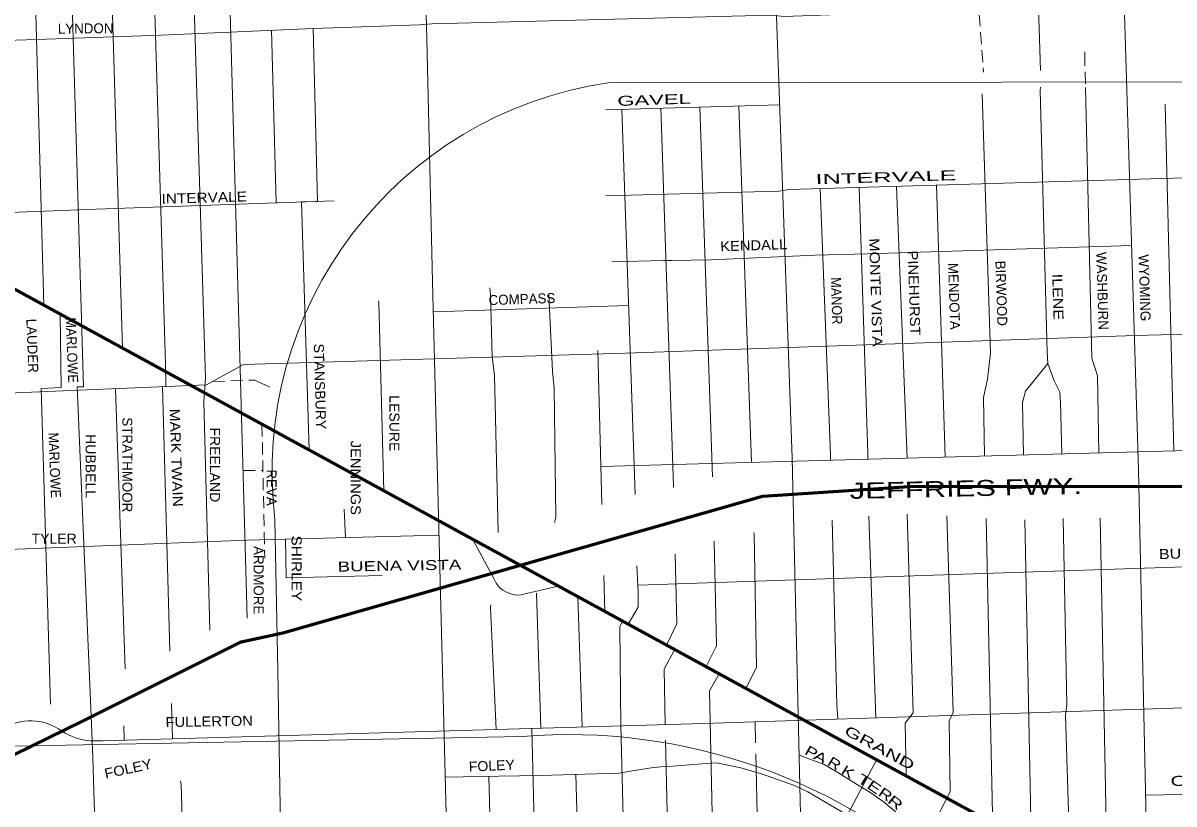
# Model space of a CAD drawing. Extents: x 34705 to 138605, y 34275 to 143551.
# Drawn here: x 61287 to 69930, y 117233 to 123100 of the extents above; entities that cross this region are included whole.
import ezdxf
from ezdxf.enums import TextEntityAlignment as Align

# ---------------------------------------------------------------- set-up
doc = ezdxf.new("R2010")
doc.units = 0
doc.header["$LTSCALE"] = 30
doc.linetypes.add('MEDIUM_DASHED', pattern=[4.5, 3, -1.5])
for name, color, linetype, lineweight in [('1', 7, 'Continuous', 13), ('11', 7, 'Continuous', 13), ('50', 7, 'Continuous', 13), ('51', 7, 'Continuous', 35)]:
    doc.layers.add(name, color=color, linetype=linetype, lineweight=lineweight)

msp = doc.modelspace()

# ---------------------------------------------------------------- linework, layer by layer
at = {"layer": '1', "linetype": 'MEDIUM_DASHED'}
for p, q in [((68467.58, 123166.21), (68499.81, 122730.61)), ((63109.54, 120378.32), (63140.61, 120363.31)), ((62939.96, 119738.77), (63088.67, 119738.77))]:
    msp.add_line(p, q, dxfattribs=at)
at = {"layer": '1'}
for p, q in [((68912.51, 123215.74), (68926.81, 122743.29)), ((63152, 123046.07), (63187.9, 121749.09)), ((65660.94, 122446.74), (66969.32, 122485.81)), ((66663.3, 122476.67), (66757.73, 119799.79)), ((65784.83, 122450.44), (65883.79, 119558.55)), ((67847.8, 121872.94), (67925.91, 119831.69)), ((68147.51, 121881.8), (68211.51, 119839.49)), ((64368.63, 120930.02), (65835.25, 120976.97)), ((65603.25, 120638.85), (65633.96, 119483.78)), ((61981.44, 120352.92), (62055.28, 118248.88)), ((63699.75, 119448.65), (63708, 119234.07)), ((67637.76, 119394.82), (67692.25, 117880.18)), ((63257.44, 119221.92), (63262.88, 118932.54)), ((63262.88, 118932.54), (63983.57, 118949.67)), ((66196.43, 118586.43), (66119.52, 118425.97)), ((66493.56, 118415.84), (66418.39, 118264.91)), ((66441.88, 118083.85), (66513.83, 118211.04)), ((66441.88, 118083.85), (66525.48, 114332.05)), ((62401.56, 117989.01), (62409.18, 117722.79)), ((62044.61, 117819.38), (62047.58, 117712.34)), ((66784.21, 117850.65), (66787.87, 117692.57)), ((65779.47, 117708.14), (65779.48, 117707.96)), ((66789.77, 117610.63), (66845.63, 115201.15)), ((69717.18, 117299.01), (72350.73, 117355.88))]:
    msp.add_line(p, q, dxfattribs=at)
for points in [[(69007.73, 141603.79), (69213.36, 133836.32), (69216.36, 133697.32), (69320.96, 131186.42), (69315.06, 131084.72), (69664.86, 119741.72), (69733.56, 116534.02), (69862.73, 112612.85), (69926.46, 110045.02), (69944.36, 109925.32), (70046.06, 107393.42), (70046.8, 107365.77)], [(66384.54, 141528.97), (66709.46, 129789.62), (67063.76, 119831.42), (67307.36, 109342.42), (67367.87, 107615.88)], [(63752.96, 141453.91), (63789.81, 139889.2), (63793.47, 139695.12), (63819.1, 138995.71), (63826.42, 138296.3), (63836.26, 137545.02), (63848.16, 137144.32), (64317.56, 123081.12), (64365.46, 121053.22), (64721.35, 107231.4)], [(61291.94, 137128.76), (61327.86, 136263.42), (61333.76, 136078.02), (61351.76, 134911.62), (61399.56, 132225.72), (61423.46, 131027.92), (61417.46, 130908.22), (61411.56, 130776.62), (61507.16, 128312.12), (61742.3, 120367.83), (61692.89, 120365.79), (61799.91, 117890.5)], [(61626.71, 136641.53), (61629.16, 136621.42), (61723.96, 131021.92), (62035.42, 120655.65)], [(62297.05, 135763.46), (62365.26, 131075.72), (62344.36, 130944.12), (62416.06, 128330.12), (62656.76, 120429.62), (62644.86, 120256.12), (62691.03, 118537.73)], [(62618.72, 135406.94), (62619.36, 135402.12), (62618.26, 134857.52), (62709.06, 131753.22), (62734.61, 130998.04), (62608.02, 130996.29), (62607.46, 130842.42), (62772.87, 125681.74), (62971.18, 118628.07)], [(62142.4, 127638.48), (62357.76, 120537.32), (62359.11, 120368.52), (62333.9, 120367.31), (62390.35, 118380.53)], [(61338.54, 124814.06), (61443.31, 120979.1), (61566.59, 120910.67), (61574.85, 120360.91), (61424.24, 120354.68), (61494.56, 117983.93)], [(82318.74, 123849.62), (82207.49, 123714.99), (81862.93, 123506.75), (80089.88, 122630.71), (75547.79, 120340.08), (74964.56, 120063.63), (74820.99, 120070.81), (73435.58, 119977.46), (69846.41, 119884.12), (65625.95, 119768.89)], [(46916.68, 119921.92), (52891.98, 120088.09), (53990.71, 120107.37), (55409.41, 120130.51), (55891.31, 120149.79), (57164.48, 120188.36), (57866.12, 120199.93), (58563.91, 120223.06), (59011.11, 120234.63), (60333.44, 120284.77), (62664.85, 120381.18), (62942.42, 120535.44), (65811.63, 120620.28), (69640.78, 120751.4), (73304.16, 120847.81), (73350.43, 120847.81), (73385.12, 120959.64), (73489.21, 121113.9), (73728.23, 121252.73), (77495.7, 123154.91), (77576.66, 123220.47), (77676.9, 123382.44), (77895.97, 123692.55)], [(58999.16, 122894.01), (59637.23, 122917.22), (59756.74, 122921.08), (60316.7, 122940.36), (61388.44, 122975.07), (62325.25, 123009.78), (63467.34, 123059.91), (64265.36, 123086.91), (64357.88, 123094.62), (66906.16, 123160.18), (67002.54, 123148.61), (68372.09, 123198.74), (68530.15, 123210.31), (70701.57, 123241.16), (74809.89, 123279.88)], [(63467.23, 123059.91), (63498.58, 121759.81), (63378.14, 121755.65), (63436.65, 119890.66)], [(65664.79, 121802.71), (66963.99, 121837.42), (67037.24, 121848.99), (72388.21, 122007.1), (72719.76, 121633.03), (74828.39, 122681.78)], [(68490.36, 122566.95), (68552.66, 120621.02), (68528.76, 120423.62), (68498.86, 120286.12), (68508.48, 119847.59)], [(68927.9, 122617.11), (68924.86, 122592.02), (68977.16, 120627.02), (68983.16, 120543.32), (69030.96, 120411.72), (69072.86, 120327.92), (69078.86, 120250.22), (69086.99, 119863.39)], [(69265.66, 122616.6), (69313.56, 120582.22), (69355.36, 120450.62), (69366.76, 119870.17)], [(69863.56, 122490.42), (69907.46, 120777.22), (69927.99, 119884.86)], [(66077.14, 122459.17), (66172.76, 119622.12), (66173.05, 119609.44)], [(66370.01, 122467.91), (66465.76, 119693.92), (66465.84, 119690.28)], [(67274.09, 121855.99), (67350.76, 119855.42), (67351.76, 119816.01)], [(67565.56, 121864.6), (67631.76, 119867.32), (67632.32, 119823.13)], [(60875.7, 121667.74), (61056.89, 121671.59), (61835.64, 121702.45), (63624.44, 121764.15)], [(65711.05, 121305.23), (66096.57, 121316.8), (66158.25, 121316.8), (66451.25, 121320.66), (67234.81, 121355.37), (67628.04, 121366.94), (69612.82, 121429.1)], [(64793.03, 121109.84), (64797.46, 121060.72), (64809.46, 120591.12), (64827.36, 120453.52), (64854.53, 119272.16)], [(63957.66, 121011.88), (63958.86, 120999.42), (63995.5, 119585.56)], [(65235.75, 121059.24), (65263.86, 120483.52), (65275.86, 120357.82), (65287.76, 119388.82), (65277.7, 119348.58)], [(68983.16, 120543.32), (68815.76, 120333.92), (68791.86, 120250.22), (68799.86, 119853.59)], [(67363.25, 119364.3), (67398.56, 117977.12), (67405.44, 117870.85)], [(67925.54, 119410.12), (67972.66, 117917.32), (67912.86, 117839.52), (67920.37, 117450.5)], [(68225.37, 119397.01), (68271.56, 117923.22), (68241.66, 117857.42), (68250.66, 117323.62), (67963.66, 116773.32), (68125.06, 116605.82), (68216.26, 112620.32), (68210.26, 112578.42), (68258.16, 109994.12), (68240.16, 109892.42), (68258.16, 109354.42), (68321.8, 107314.58)], [(68518.81, 119376.94), (68567.56, 117156.12), (68430.06, 117120.22), (68477.75, 115258.07)], [(68809.69, 119366.86), (68857.56, 116996.12), (68797.76, 116912.32), (68836.66, 115331.62), (68860.56, 115212.02), (68945.81, 112618.79)], [(69097.18, 119378.7), (69126.66, 117977.12), (69114.66, 117899.32), (69147.56, 116857.02), (69165.56, 116695.52), (69201.67, 115281.66)], [(69376.38, 119380.24), (69428.66, 116719.42), (69452.56, 116540.02), (69483.17, 115290.84)], [(59112.55, 119060.04), (59612.17, 119079.12), (61050.15, 119140.82), (62967.13, 119214.09), (64411.81, 119253.04)], [(66477.2, 119208.46), (66495.66, 118425.72), (66493.96, 118414.97)], [(66776.31, 119273.1), (66776.66, 119263.22), (66794.66, 118258.22), (66715.03, 118101.44)], [(66184.57, 119110.42), (66196.66, 118587.22), (66196.43, 118586.43)], [(65907.15, 118876.05), (68348.19, 118959.19), (71753.83, 119072.34)], [(65648.16, 118949.88), (65655.35, 118679.38), (65454.55, 118789.01), (65485.48, 117811.71)], [(65144.72, 118816.37), (65144.26, 118814.52), (65175.26, 117802.75), (65107.92, 117800.8), (65319.16, 109328.62), (65331.16, 109238.92), (65390.96, 109149.22), (67367.31, 107286.26)], [(65906.04, 118821.77), (65907.85, 118710.49), (65830.66, 118584.11)], [(64799.81, 118728.76), (64797.46, 118706.92), (64840.71, 117793.08)], [(65788.59, 118606.64), (65769.39, 118564.44), (65776.18, 117820.11)], [(66180.21, 118390.64), (66100.96, 118246.32), (66110.47, 117829.78)], [(62409.18, 117722.8), (66398.88, 117838.11), (71075.05, 117990.2), (74970, 118103.89)], [(61799.97, 117893.3), (61810.66, 117579.32), (61886.86, 115111.82), (61904.86, 114220.52), (62009.46, 109840.12), (62100.56, 107154.18)], [(65776.57, 117820.13), (65912.82, 112555.18), (65988.86, 108658.62), (65923.16, 108586.82), (65965.24, 107268.05)], [(61794.57, 117707.36), (61888.87, 117707.76), (62408.8, 117722.79)], [(66111.25, 117712.52), (66210.16, 113490.82), (66245.96, 112578.52), (66234.06, 112500.82), (66287.86, 109946.62), (66251.96, 109844.92), (66305.76, 108359.52), (66257.96, 108287.72), (66295.46, 107277.78)], [(67115.57, 117600.43), (67302.41, 117529.6), (67393.63, 117477.46), (67567.38, 117368.82), (67645.57, 117321.03), (67745.48, 117251.5), (67836.7, 117177.63), (68071.06, 116979.26)], [(67700.63, 117571.81), (67460.45, 117119.88), (67570.46, 111800.92), (67606.36, 109982.42), (67689.64, 107295.83)], [(64458.65, 117433.84), (64861.16, 117442.69), (65169.57, 117447.04), (65764.68, 117464.42), (65834.18, 117477.46), (66003.59, 117503.53), (66073.09, 117512.22), (66164.32, 117516.56), (66420.6, 117538.29), (66494.45, 117542.63), (66676.89, 117503.53), (66833.27, 117460.07), (67080.87, 117373.17), (67180.78, 117325.37), (67437.07, 117173.29), (67502.23, 117134.18), (67697.7, 116990.78), (67960.73, 116767.71)], [(62469.74, 117407.16), (62474.36, 117381.92), (62486.23, 116964.8)], [(64785.08, 117441.62), (64912.56, 112530.72), (64990.26, 109035.52), (64978.36, 108939.82), (65038.37, 107240.74)], [(65437.65, 117454.87), (65576.26, 112560.62), (65594.26, 112476.82), (65661.31, 109018.56)]]:
    msp.add_lwpolyline(points, dxfattribs=at)
at = {"layer": '1', "lineweight": 53}
msp.add_lwpolyline([(35051.57, 135383.85), (35124.2, 135323.83), (40544.24, 132389.75), (44352.38, 130313.49), (48721.15, 127927.26), (52359.24, 125955.06), (53781.74, 125169.15), (55156.63, 124418.97), (56043.46, 123936.71), (56442.24, 123716.41), (57585, 123085.31), (70109.98, 116247.42), (80624.23, 110526.89), (82336.58, 109591.28)], dxfattribs=at)
at = {"layer": '1', "linetype": 'MEDIUM_DASHED'}
for points in [[(69261.08, 122884.08), (69259.76, 122867.22), (69265.66, 122616.6)], [(62712.02, 120407.4), (63028.81, 120417.3), (63108.29, 120378.92)], [(63081.54, 120084.53), (63102.26, 119079.22), (63102.26, 119079.22)]]:
    msp.add_lwpolyline(points, dxfattribs=at)
at = {"layer": '11'}
for p, q in [((64822.39, 118926.6), (64664.98, 119220.02)), ((65907.07, 118820.7), (65895.61, 119021.99)), ((65068.06, 118813.21), (65306.89, 118869.62))]:
    msp.add_line(p, q, dxfattribs=at)
for centre, radius, start, end in [((65004.79, 118998.95), 196.22, 201.63677, 288.81294), ((61346, 117468.67), 389.15, 53.31689, 124.03472), ((61835.8, 118179.08), 474.23, 237.13721, 265.00454)]:
    msp.add_arc(centre, radius, start, end, dxfattribs=at)
at = {"layer": '50'}
msp.add_line((65680.66, 122650.65), (74020.14, 122663.94), dxfattribs=at)
for points in [[(63389.96, 107185.27), (63200.12, 118232.31), (63179.33, 119366.12)], [(65035.62, 117740.68), (51320.84, 117480.65), (47627.27, 117368.44), (46180.25, 117354.42), (45362.54, 117350.68), (43373.91, 117338.95), (42070.05, 117290.03), (40546.95, 117248.5)]]:
    msp.add_lwpolyline(points, dxfattribs=at)
for centre, radius, start, end in [((66111.92, 119727.52), 2954.77, 98.39254, 187.02547), ((65381.32, 113460.66), 4293.96, 46.67206, 94.61782)]:
    msp.add_arc(centre, radius, start, end, dxfattribs=at)
at = {"layer": '51', "lineweight": 60}
msp.add_lwpolyline([(54278.61, 117180.42), (56361.16, 117273.82), (56641.28, 117347.21), (56881.39, 117400.59), (60796.4, 117433.94), (61217.5, 117602.51), (61738.46, 117857.59), (62925.64, 118451.37), (63239.11, 118518.09), (66840.65, 119545.53), (67942.15, 119618.13), (70194.46, 119620.82)], dxfattribs=at)

# ---------------------------------------------------------------- texts
at = {"layer": '11'}
for s, rotation, p in [('LYNDON', 0.54, (61757.78, 123021.95)), ('WASHBURN', 271.796, (69355.42, 121086.14)), ('WYOMING', 271.796, (69672.39, 121109.34)), ('MENDOTA', 271.793, (68241.96, 121046.1)), ('BIRWOOD', 271.796, (68596.89, 121068.53)), ('COMPASS', 1.923, (65035.07, 120988.75)), ('LAUDER', 272.274, (61320.02, 120673.87)), ('STRATHMOOR', 270, (62033.13, 119781)), ('REVA', 270, (63115.84, 119609.97)), ('ARDMORE', 270, (63019.27, 118914.21))]:
    msp.add_text(s, height=75, rotation=rotation, dxfattribs=at).set_placement(p, align=Align.CENTER)
for s, height, rotation, width, p in [('GAVEL', 75, 1.881, 1.65, (66027.02, 122485.62)), ('INTERVALE', 75, 1.653, 1.9, (67768.55, 121904.57)), ('INTERVALE', 75, 1.683, 1.15, (62648.96, 121750.72)), ('KENDALL', 75, 1.923, 1.1, (66775.68, 121392.88)), ('MONTE VISTA', 75, 271.795, 1.2, (67654.11, 121074.76)), ('PINEHURST', 75, 271.795, 1.1, (67941.01, 121070.53)), ('MANOR', 75, 271.798, 0.95, (67359.35, 121011.83)), ('ILENE', 75, 271.796, 1.2, (69021.04, 121041.72)), ('MARLOWE', 75, 272.273, 0.95, (61617.46, 120641.41)), ('STANSBURY', 75, 271.685, 1.05, (63479.93, 120368.49)), ('LESURE', 75, 270, 1.05, (64038.86, 120092.7)), ('MARK TWAIN', 75, 272, 1.15, (62401.06, 119833.03)), ('FREELAND', 75, 270, 1.05, (62691.41, 119780.76)), ('MARLOWE', 75, 272.273, 0.95, (61487.89, 119775.96)), ('HUBBELL', 75, 270, 1.05, (61757.14, 119771.46)), ('JENNINGS', 75, 270, 1.1, (63748.14, 119683.45)), ('JEFFRIES FWY.', 120, 1.245, 1.45, (68368.46, 119543.9)), ('SHIRLEY', 75, 270, 1.15, (63304.03, 119003.41)), ('BUENA VISTA', 75, 1.62, 1.2, (70216.26, 119083.54)), ('BUENA VISTA   ', 75, 1, 1.4, (64173.25, 118987.43)), ('FULLERTON', 75, 1, 1.1, (62686.23, 117816.06)), ('GRAND', 75, 331.472, 1.6, (67701.99, 117622.16)), ('P', 75, 330.248, 1.35, (67189.39, 117589.66)), ('FOLEY', 75, 12.222, 1.1, (62084.57, 117461.29)), ('FOLEY', 75, 2.702, 1.05, (64809.17, 117483.42)), ('A', 75, 330.248, 1.4, (67257.37, 117551.82)), ('R', 75, 327.984, 1.3, (67360.74, 117505.63)), ('K', 75, 327.984, 1.35, (67462.44, 117442.01)), ('T', 75, 328.567, 1.6, (67584.25, 117377.42)), ('CORTLAND', 75, 1.823, 1.65, (70359.26, 117381.81)), ('E', 75, 325.165, 1.5, (67658.81, 117329.61)), ('R', 75, 325.165, 1.35, (67742.82, 117274.35)), ('R', 75, 320.999, 1.5, (67815.21, 117214.46))]:
    msp.add_text(s, height=height, rotation=rotation, dxfattribs=dict(at, width=width)).set_placement(p, align=Align.CENTER)
at = {"layer": '11', "width": 1.05}
msp.add_text('TYLER', height=75, dxfattribs=at).set_placement((61521.06, 119188.89), align=Align.CENTER)

doc.saveas('drawing.dxf')
